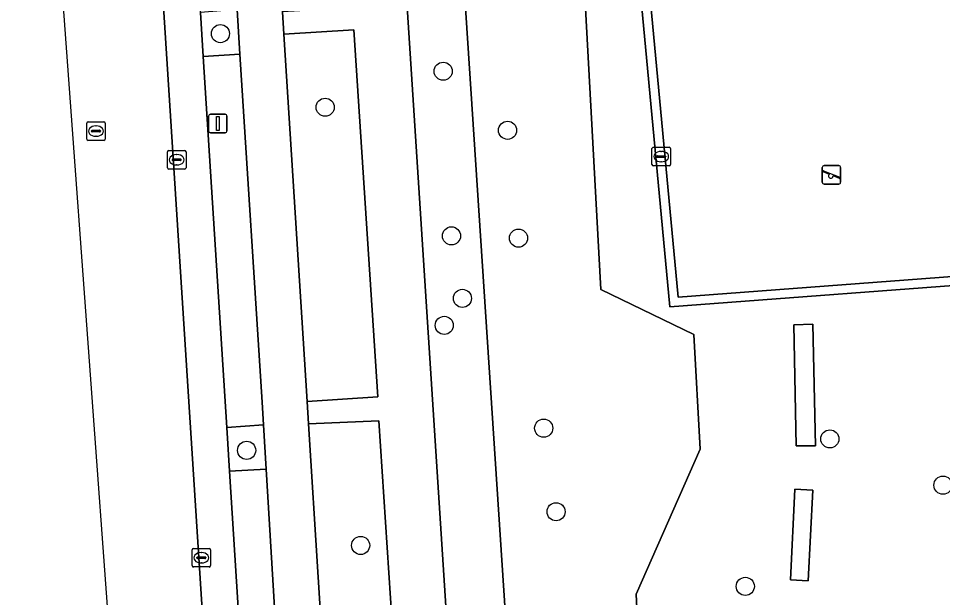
# Model space of a CAD drawing. Extents: x 160732 to 162107, y 387428 to 388479.
# Drawn here: x 160779.15 to 160829, y 387541.93 to 387573.17 of the extents above; entities that cross this region are included whole.
import ezdxf

# ---------------------------------------------------------------- set-up
doc = ezdxf.new("R2010")
doc.units = 0
for name, color, linetype in [('IMGEO_Berm_groen', 7, 'Continuous'), ('IMGEO_Boom', 7, 'Continuous'), ('IMGEO_Fietspad_gesloten', 7, 'Continuous'), ('IMGEO_Groenvoorziening', 7, 'Continuous'), ('IMGEO_Hek', 7, 'Continuous'), ('IMGEO_Kolk', 7, 'Continuous'), ('IMGEO_Lichtmast', 7, 'Continuous'), ('IMGEO_Parkeervlak_open', 7, 'Continuous'), ('IMGEO_Rijbaan_lokaal_gesloten', 7, 'Continuous'), ('IMGEO_Rioolput', 7, 'Continuous'), ('IMGEO_Speelvoorziening', 7, 'Continuous'), ('IMGEO_Terreindeel_gesloten', 7, 'Continuous'), ('IMGEO_Voetpad_gesloten', 7, 'Continuous'), ('IMGEO_Voetpad_open', 7, 'Continuous')]:
    doc.layers.add(name, color=color, linetype=linetype)

msp = doc.modelspace()

# ---------------------------------------------------------------- linework, layer by layer
at = {"layer": 'IMGEO_Berm_groen'}
msp.add_lwpolyline([(160959.916, 387496.024), (160946.169, 387496.849), (160936.309, 387498.011), (160889.009, 387505.413), (160806.924, 387518.259), (160800.367, 387617.785), (160799.877, 387625.216), (160797.423, 387625.06), (160796.815, 387625.004), (160797.074, 387620.896), (160803.773, 387517.234), (160913.899, 387500), (160936.105, 387496.525), (160946.036, 387495.354), (160959.839, 387494.526), (160979.097, 387493.706), (160979.317, 387493.697), (160979.564, 387495.188), (160978.599, 387495.229)], close=True, dxfattribs=at)
at = {"layer": 'IMGEO_Boom'}
for centre in [(160790.045, 387572.355), (160802.063, 387570.326), (160795.696, 387568.386), (160805.535, 387567.141), (160802.511, 387561.445), (160806.127, 387561.323), (160803.102, 387558.074), (160802.12, 387556.617), (160807.487, 387551.071), (160822.925, 387550.492), (160791.459, 387549.874), (160829.028, 387547.995), (160808.154, 387546.562), (160797.608, 387544.743), (160818.362, 387542.535)]:
    msp.add_circle(centre, 0.489, dxfattribs=at)
at = {"layer": 'IMGEO_Fietspad_gesloten'}
for points in [[(160795.923, 387533.555), (160795.847, 387534.752), (160794.802, 387551.303), (160794.726, 387552.509), (160793.474, 387572.323), (160793.397, 387573.538), (160792.436, 387588.761), (160792.361, 387589.955), (160791.393, 387605.268), (160791.317, 387606.464), (160790.166, 387624.694), (160790.154, 387624.887), (160790.145, 387625.026), (160790.013, 387627.111), (160789.841, 387629.83), (160789.708, 387631.941), (160789.696, 387632.133), (160789.043, 387642.468), (160788.968, 387643.662), (160787.81, 387661.99), (160787.734, 387663.193), (160786.461, 387683.344)], [(160788.365, 387614.09), (160788.864, 387606.27), (160789.727, 387592.733), (160789.879, 387590.341), (160790.942, 387573.662), (160791.096, 387571.249), (160792.292, 387552.478), (160792.366, 387551.255), (160792.511, 387548.855), (160793.773, 387527.955), (160793.917, 387525.57), (160794.336, 387518.633), (160796.915, 387518.763), (160796.596, 387522.896), (160795.923, 387533.555)]]:
    msp.add_lwpolyline(points, dxfattribs=at)
at = {"layer": 'IMGEO_Groenvoorziening'}
for points in [[(160812.79, 387535.692), (160812.476, 387542.108), (160815.933, 387549.939), (160815.581, 387556.126), (160810.572, 387558.546), (160807.923, 387607.046), (160805.239, 387606.864), (160804.502, 387618.061), (160800.367, 387617.785), (160806.924, 387518.259)], [(160834.374, 387570.201), (160832.105, 387570.153), (160832.945, 387559.016), (160814.286, 387557.61), (160810.831, 387594.513), (160809.055, 387607.122), (160807.923, 387607.046), (160810.572, 387558.546), (160815.581, 387556.126), (160815.933, 387549.939), (160812.476, 387542.108), (160812.79, 387535.692), (160814.311, 387528.706), (160820.895, 387524.611), (160840.059, 387525.196), (160845.191, 387524.186), (160844.575, 387529.462), (160850.826, 387530.239), (160859.394, 387531.257), (160858.392, 387540.709), (160858.297, 387541.559), (160857.103, 387552.21)]]:
    msp.add_lwpolyline(points, dxfattribs=at)
for points in [[(160790.942, 387573.662), (160788.963, 387573.502), (160789.114, 387571.117), (160791.096, 387571.249)], [(160793.474, 387572.323), (160794.726, 387552.509), (160798.539, 387552.754), (160797.234, 387572.557)], [(160822.146, 387550.114), (160821.112, 387550.119), (160820.985, 387556.649), (160822.013, 387556.689)], [(160792.366, 387551.255), (160790.385, 387551.107), (160790.534, 387548.759), (160792.511, 387548.855)], [(160794.802, 387551.303), (160795.847, 387534.752), (160799.673, 387535.062), (160798.6, 387551.469)], [(160822.009, 387547.727), (160821.76, 387542.835), (160820.796, 387542.884), (160821.045, 387547.776)]]:
    msp.add_lwpolyline(points, close=True, dxfattribs=at)
at = {"layer": 'IMGEO_Hek'}
msp.add_lwpolyline([(160889.009, 387505.413), (160806.924, 387518.259), (160800.367, 387617.785)], dxfattribs=at)
at = {"layer": 'IMGEO_Kolk'}
for p, q in [((160813.401, 387566.224), (160814.253, 387566.224)), ((160787.187, 387565.124), (160787.187, 387565.976)), ((160787.262, 387566.05), (160788.114, 387566.05)), ((160787.675, 387565.83), (160787.7, 387565.83)), ((160788.188, 387565.976), (160788.188, 387565.124)), ((160813.326, 387565.298), (160813.326, 387566.15)), ((160813.585, 387565.718), (160813.585, 387565.73)), ((160813.628, 387565.767), (160814.026, 387565.767)), ((160813.814, 387566.004), (160813.839, 387566.004)), ((160814.069, 387565.73), (160814.069, 387565.718)), ((160814.327, 387566.15), (160814.327, 387565.298)), ((160787.446, 387565.544), (160787.446, 387565.556)), ((160787.884, 387565.507), (160787.486, 387565.507)), ((160787.489, 387565.593), (160787.887, 387565.593)), ((160787.698, 387565.27), (160787.673, 387565.27)), ((160787.93, 387565.556), (160787.93, 387565.544)), ((160814.253, 387565.224), (160813.401, 387565.224)), ((160814.023, 387565.681), (160813.625, 387565.681)), ((160813.837, 387565.444), (160813.812, 387565.444)), ((160788.114, 387565.05), (160787.262, 387565.05)), ((160788.513, 387543.655), (160788.513, 387544.507)), ((160788.588, 387544.581), (160789.44, 387544.581)), ((160789.001, 387544.361), (160789.026, 387544.361)), ((160789.514, 387544.507), (160789.514, 387543.655)), ((160788.772, 387544.075), (160788.772, 387544.087)), ((160789.21, 387544.038), (160788.812, 387544.038)), ((160788.815, 387544.124), (160789.213, 387544.124)), ((160789.024, 387543.801), (160788.999, 387543.801)), ((160789.256, 387544.087), (160789.256, 387544.075)), ((160789.44, 387543.581), (160788.588, 387543.581))]:
    msp.add_line(p, q, dxfattribs=at)
for points in [[(160813.401, 387566.224), (160814.253, 387566.224)], [(160787.187, 387565.124), (160787.187, 387565.976)], [(160787.262, 387566.05), (160788.114, 387566.05)], [(160788.188, 387565.976), (160788.188, 387565.124)], [(160813.326, 387565.298), (160813.326, 387566.15)], [(160814.327, 387566.15), (160814.327, 387565.298)], [(160814.253, 387565.224), (160813.401, 387565.224)], [(160788.114, 387565.05), (160787.262, 387565.05)], [(160788.513, 387543.655), (160788.513, 387544.507)], [(160788.588, 387544.581), (160789.44, 387544.581)], [(160789.514, 387544.507), (160789.514, 387543.655)], [(160789.44, 387543.581), (160788.588, 387543.581)]]:
    msp.add_lwpolyline(points, dxfattribs=at)
for centre, radius, start, end in [((160813.403, 387566.148), 0.0765, 91.552, 178.448), ((160813.403, 387566.148), 0.0765, 91.552, 178.448), ((160814.251, 387566.148), 0.0765, 1.552, 88.448), ((160814.251, 387566.148), 0.0765, 1.552, 88.448), ((160787.264, 387565.974), 0.0765, 91.552, 178.448), ((160787.264, 387565.974), 0.0765, 91.552, 178.448), ((160788.112, 387565.974), 0.0765, 1.552, 88.448), ((160788.112, 387565.974), 0.0765, 1.552, 88.448), ((160813.625, 387565.727), 0.0403, 85.8775, 175.7526), ((160813.622, 387565.717), 0.0366, 178.938, 274.7102), ((160814.026, 387565.724), 0.043, 264.8664, 352.4533), ((160814.03, 387565.729), 0.0386, 1.7309, 96.639), ((160787.486, 387565.553), 0.0403, 85.8775, 175.7526), ((160787.483, 387565.543), 0.0366, 178.938, 274.7102), ((160787.887, 387565.55), 0.043, 264.8664, 352.4533), ((160787.891, 387565.555), 0.0386, 1.7309, 96.639), ((160813.403, 387565.3), 0.0765, 181.552, 268.448), ((160813.403, 387565.3), 0.0765, 181.552, 268.448), ((160814.251, 387565.3), 0.0765, 271.552, 358.448), ((160814.251, 387565.3), 0.0765, 271.552, 358.448), ((160787.264, 387565.126), 0.0765, 181.552, 268.448), ((160787.264, 387565.126), 0.0765, 181.552, 268.448), ((160788.112, 387565.126), 0.0765, 271.552, 358.448), ((160788.112, 387565.126), 0.0765, 271.552, 358.448), ((160788.59, 387544.505), 0.0765, 91.552, 178.448), ((160788.59, 387544.505), 0.0765, 91.552, 178.448), ((160789.438, 387544.505), 0.0765, 1.552, 88.448), ((160789.438, 387544.505), 0.0765, 1.552, 88.448), ((160788.812, 387544.084), 0.0403, 85.8775, 175.7526), ((160788.809, 387544.074), 0.0366, 178.938, 274.7102), ((160789.213, 387544.081), 0.043, 264.8664, 352.4533), ((160789.217, 387544.086), 0.0386, 1.7309, 96.639), ((160788.59, 387543.657), 0.0765, 181.552, 268.448), ((160788.59, 387543.657), 0.0765, 181.552, 268.448), ((160789.438, 387543.657), 0.0765, 271.552, 358.448), ((160789.438, 387543.657), 0.0765, 271.552, 358.448)]:
    msp.add_arc(centre, radius, start, end, dxfattribs=at)
for centre, major_axis, ratio, start_param, end_param in [((160787.674, 387565.55), (-0.387, 0.002), 0.722429, 4.712389, 7.853982), ((160787.699, 387565.55), (-0.39, 0.002), 0.717154, 1.570796, 4.712389), ((160813.813, 387565.724), (-0.387, 0.002), 0.722429, 4.712389, 7.853982), ((160813.838, 387565.724), (-0.39, 0.002), 0.717154, 1.570796, 4.712389), ((160789, 387544.081), (-0.387, 0.002), 0.722429, 4.712389, 7.853982), ((160789.025, 387544.081), (-0.39, 0.002), 0.717154, 1.570796, 4.712389)]:
    msp.add_ellipse(centre, major_axis=major_axis, ratio=ratio, start_param=start_param, end_param=end_param, dxfattribs=at)
at = {"layer": 'IMGEO_Lichtmast'}
for p, q in [((160789.407, 387567.109), (160789.407, 387567.909)), ((160789.407, 387567.909), (160789.407, 387567.109)), ((160789.507, 387568.009), (160790.297, 387568.009)), ((160790.297, 387568.009), (160789.507, 387568.009)), ((160790.397, 387567.909), (160790.397, 387567.109)), ((160790.397, 387567.109), (160790.397, 387567.909)), ((160790.297, 387567.009), (160789.507, 387567.009)), ((160789.507, 387567.009), (160790.297, 387567.009))]:
    msp.add_line(p, q, dxfattribs=at)
msp.add_lwpolyline([(160789.827, 387567.884), (160789.977, 387567.884), (160789.977, 387567.134), (160789.827, 387567.134), (160789.827, 387567.884)], dxfattribs=at)
for centre, start, end in [((160789.507, 387567.909), 90, 180), ((160789.507, 387567.909), 90, 180), ((160790.297, 387567.909), 0, 90), ((160790.297, 387567.909), 360, 90), ((160789.507, 387567.109), 180, 270), ((160789.507, 387567.109), 180, 270), ((160790.297, 387567.109), 270, 0), ((160790.297, 387567.109), 270, 0)]:
    msp.add_arc(centre, 0.1, start, end, dxfattribs=at)
at = {"layer": 'IMGEO_Parkeervlak_open'}
for points in [[(160784.664, 387609.693), (160790.465, 387519.422)], [(160789.114, 387571.117), (160788.963, 387573.502), (160787.899, 387590.248), (160787.748, 387592.634), (160786.889, 387606.163), (160786.873, 387606.41)], [(160792.203, 387522.491), (160792.015, 387525.451), (160791.867, 387527.774), (160790.534, 387548.759), (160790.385, 387551.107), (160789.114, 387571.117)]]:
    msp.add_lwpolyline(points, dxfattribs=at)
at = {"layer": 'IMGEO_Rijbaan_lokaal_gesloten'}
msp.add_lwpolyline([(160792.91, 387501.147), (160791.399, 387512.285), (160790.842, 387516.315), (160790.465, 387519.422), (160784.664, 387609.693), (160784.639, 387610.016), (160779.149, 387609.687), (160779.169, 387609.35), (160780.621, 387586.572), (160785.293, 387522.822), (160785.826, 387494.63)], dxfattribs=at)
at = {"layer": 'IMGEO_Rioolput'}
for p, q in [((160782.829, 387566.671), (160782.829, 387567.523)), ((160782.904, 387567.597), (160783.756, 387567.597)), ((160783.317, 387567.377), (160783.342, 387567.377)), ((160783.83, 387567.523), (160783.83, 387566.671)), ((160783.088, 387567.091), (160783.088, 387567.103)), ((160783.526, 387567.054), (160783.128, 387567.054)), ((160783.131, 387567.14), (160783.529, 387567.14)), ((160783.34, 387566.817), (160783.315, 387566.817)), ((160783.572, 387567.103), (160783.572, 387567.091)), ((160783.756, 387566.597), (160782.904, 387566.597))]:
    msp.add_line(p, q, dxfattribs=at)
for points in [[(160782.829, 387566.671), (160782.829, 387567.523)], [(160782.904, 387567.597), (160783.756, 387567.597)], [(160783.83, 387567.523), (160783.83, 387566.671)], [(160783.756, 387566.597), (160782.904, 387566.597)]]:
    msp.add_lwpolyline(points, dxfattribs=at)
for centre, radius, start, end in [((160782.906, 387567.521), 0.0765, 91.552, 178.448), ((160782.906, 387567.521), 0.0765, 91.552, 178.448), ((160783.754, 387567.521), 0.0765, 1.552, 88.448), ((160783.754, 387567.521), 0.0765, 1.552, 88.448), ((160783.128, 387567.1), 0.0403, 85.8775, 175.7526), ((160783.125, 387567.09), 0.0366, 178.938, 274.7102), ((160783.529, 387567.097), 0.043, 264.8664, 352.4533), ((160783.533, 387567.102), 0.0386, 1.7309, 96.639), ((160782.906, 387566.673), 0.0765, 181.552, 268.448), ((160782.906, 387566.673), 0.0765, 181.552, 268.448), ((160783.754, 387566.673), 0.0765, 271.552, 358.448), ((160783.754, 387566.673), 0.0765, 271.552, 358.448)]:
    msp.add_arc(centre, radius, start, end, dxfattribs=at)
for centre, major_axis, ratio, start_param, end_param in [((160783.316, 387567.097), (-0.387, 0.002), 0.722429, 4.712389, 7.853982), ((160783.341, 387567.097), (-0.39, 0.002), 0.717154, 1.570796, 4.712389)]:
    msp.add_ellipse(centre, major_axis=major_axis, ratio=ratio, start_param=start_param, end_param=end_param, dxfattribs=at)
at = {"layer": 'IMGEO_Speelvoorziening'}
for p, q in [((160822.617, 387565.236), (160823.407, 387565.236)), ((160823.407, 387565.236), (160822.617, 387565.236)), ((160822.517, 387564.336), (160822.517, 387565.136)), ((160822.517, 387565.136), (160822.517, 387564.336)), ((160822.9, 387564.764), (160822.561, 387564.901)), ((160822.586, 387564.961), (160823.462, 387564.608)), ((160823.507, 387565.136), (160823.507, 387564.336)), ((160823.507, 387564.336), (160823.507, 387565.136)), ((160823.407, 387564.236), (160822.617, 387564.236)), ((160822.617, 387564.236), (160823.407, 387564.236)), ((160823.438, 387564.548), (160823.098, 387564.685))]:
    msp.add_line(p, q, dxfattribs=at)
for centre, radius, start, end in [((160822.617, 387565.136), 0.1, 90, 180), ((160822.617, 387565.136), 0.1, 90, 180), ((160823.407, 387565.136), 0.1, 0, 90), ((160823.407, 387565.136), 0.1, 360, 90), ((160822.574, 387564.931), 0.0327, 68.078, 248.078), ((160822.979, 387564.674), 0.12, 130.9928, 5.1632), ((160822.617, 387564.336), 0.1, 180, 270), ((160822.617, 387564.336), 0.1, 180, 270), ((160823.407, 387564.336), 0.1, 270, 0), ((160823.407, 387564.336), 0.1, 270, 0), ((160823.45, 387564.578), 0.0327, 248.078, 68.078)]:
    msp.add_arc(centre, radius, start, end, dxfattribs=at)
at = {"layer": 'IMGEO_Terreindeel_gesloten'}
msp.add_lwpolyline([(160832.408, 387559.477), (160829.698, 387595.431), (160811.376, 387594.053), (160814.738, 387558.146)], close=True, dxfattribs=at)
at = {"layer": 'IMGEO_Voetpad_gesloten'}
for points in [[(160822.013, 387556.689), (160820.985, 387556.649), (160821.112, 387550.119), (160822.146, 387550.114)], [(160822.009, 387547.727), (160821.045, 387547.776), (160820.796, 387542.884), (160821.76, 387542.835)]]:
    msp.add_lwpolyline(points, close=True, dxfattribs=at)
at = {"layer": 'IMGEO_Voetpad_open'}
for points in [[(160790.013, 387627.111), (160790.145, 387625.026), (160790.154, 387624.887), (160790.166, 387624.694), (160793.972, 387624.886), (160795.086, 387606.715), (160791.317, 387606.464), (160791.393, 387605.268), (160795.163, 387605.539), (160796.095, 387590.23), (160792.361, 387589.955), (160792.436, 387588.761), (160796.174, 387589.027), (160797.167, 387573.746), (160793.397, 387573.538), (160793.474, 387572.323), (160797.234, 387572.557), (160798.539, 387552.754), (160794.726, 387552.509), (160794.802, 387551.303), (160798.6, 387551.469), (160799.673, 387535.062)], [(160803.773, 387517.234), (160797.074, 387620.896), (160796.815, 387625.004), (160796.661, 387627.444)]]:
    msp.add_lwpolyline(points, dxfattribs=at)
for points in [[(160830.159, 387595.967), (160810.831, 387594.513), (160814.286, 387557.61), (160832.945, 387559.016), (160832.105, 387570.153), (160832.025, 387571.213), (160830.855, 387586.738)], [(160829.698, 387595.431), (160832.408, 387559.477), (160814.738, 387558.146), (160811.376, 387594.053)], [(160791.096, 387571.249), (160789.114, 387571.117), (160790.385, 387551.107), (160792.366, 387551.255), (160792.292, 387552.478)], [(160792.511, 387548.855), (160790.534, 387548.759), (160791.867, 387527.774), (160793.773, 387527.955)]]:
    msp.add_lwpolyline(points, close=True, dxfattribs=at)

doc.saveas('drawing.dxf')
